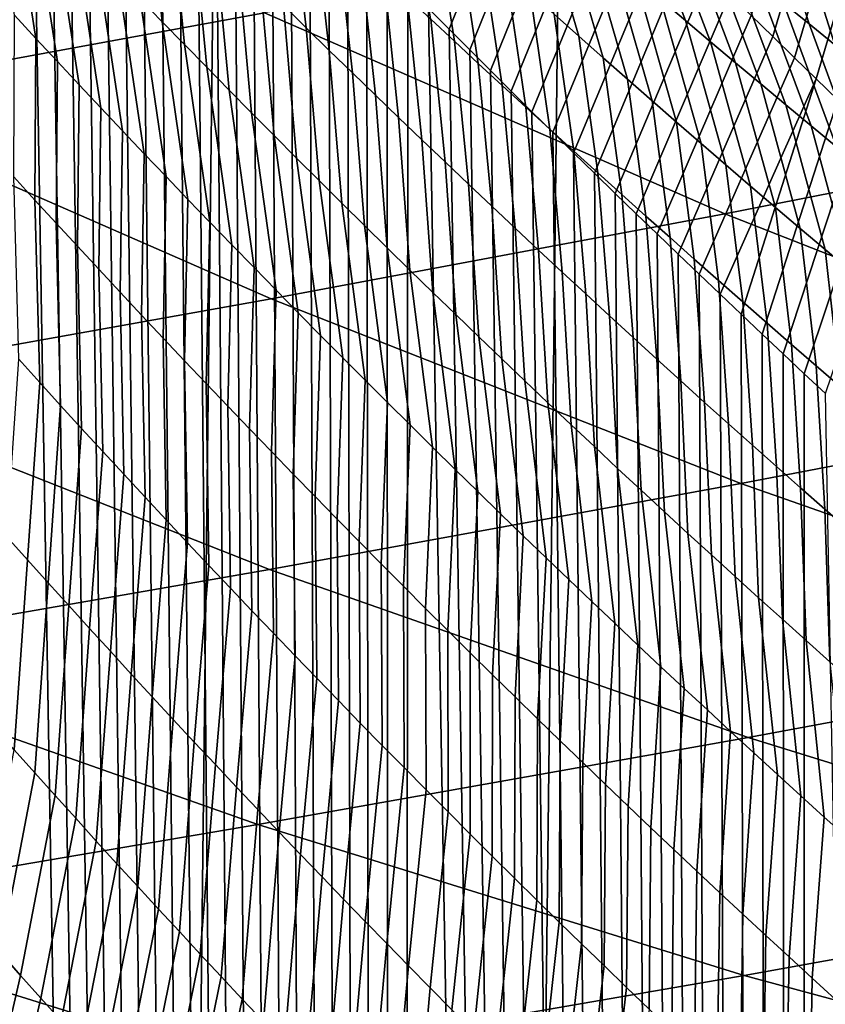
# Model space of a CAD drawing. Header units: metres. Extents: x -240 to 45, y -77 to 27.
# Tile 754 of 1056: x 4.48 to 5.91, y -24.03 to -22.28. Entities that reach past the tile are written whole.
import ezdxf

# ---------------------------------------------------------------- set-up
doc = ezdxf.new("R2010")
doc.units = ezdxf.units.M
doc.layers.add('solid_102011X2', color=7, linetype='CONTINUOUS')

msp = doc.modelspace()

# ---------------------------------------------------------------- linework, layer by layer
at = {"layer": 'solid_102011X2'}
for points in [[(4.777777, 26.364204), (4.160993, -26.468023), (3.541257, -26.558228), (4.16087, 26.46805)], [(5.392083, 26.246679), (4.77797, -26.364157), (4.160993, -26.468023), (4.777777, 26.364204)], [(6.002442, 26.115765), (5.392362, -26.246609), (4.77797, -26.364157), (5.392083, 26.246679)], [(6.608932, 25.971432), (6.00279, -26.115679), (5.392362, -26.246609), (6.002442, 26.115765)], [(4.466887, -60.200001, 114.866798), (5.14687, -60.200001, 115.599648), (4.500138, -21.52433, 114.904381), (4.467378, -21.488962, 114.867355)], [(5.14687, -60.200001, 115.599648), (4.532974, -21.559669, 114.941315), (4.500138, -21.52433, 114.904381)], [(5.14687, -60.200001, 115.599648), (4.56588, -21.594971, 114.978134), (4.532974, -21.559669, 114.941315)], [(5.14687, -60.200001, 115.599648), (4.598851, -21.630226, 115.014854), (4.56588, -21.594971, 114.978134)], [(5.14687, -60.200001, 115.599648), (4.631882, -21.665424, 115.051453), (4.598851, -21.630226, 115.014854)], [(5.14687, -60.200001, 115.599648), (4.664967, -21.70056, 115.087929), (4.631882, -21.665424, 115.051453)], [(5.14687, -60.200001, 115.599648), (4.698101, -21.73562, 115.124283), (4.664967, -21.70056, 115.087929)], [(5.14687, -60.200001, 115.599648), (4.731279, -21.770599, 115.160507), (4.698101, -21.73562, 115.124283)], [(5.14687, -60.200001, 115.599648), (4.764496, -21.805489, 115.196594), (4.731279, -21.770599, 115.160507)], [(5.14687, -60.200001, 115.599648), (4.797746, -21.840277, 115.232544), (4.764496, -21.805489, 115.196594)], [(5.14687, -60.200001, 115.599648), (4.831023, -21.874956, 115.268341), (4.797746, -21.840277, 115.232544)], [(5.782374, -22.274815, 116.238266), (5.820683, -22.312271, 116.27404), (5.947874, -21.880966, 116.439339), (5.909478, -21.842796, 116.404297)], [(5.14687, -60.200001, 115.599648), (4.864348, -21.909575, 115.304024), (4.831023, -21.874956, 115.268341)], [(5.406371, -21.899351, 115.876884), (5.369473, -21.861742, 115.840393), (5.209061, -22.26218, 115.663124), (5.245709, -22.299032, 115.700272)], [(4.917727, -22.26997, 68.929337), (4.113461, -21.88241, 69.070343), (3.299543, -22.028368, 64.941551), (4.107759, -22.418549, 64.792679)], [(5.820683, -22.312271, 116.27404), (5.859122, -22.349707, 116.309753), (5.986394, -21.919113, 116.474312), (5.947874, -21.880966, 116.439339)], [(5.14687, -60.200001, 115.599648), (4.897743, -21.944176, 115.3396), (4.864348, -21.909575, 115.304024)], [(5.443396, -21.936953, 115.913315), (5.406371, -21.899351, 115.876884), (5.245709, -22.299032, 115.700272), (5.28242, -22.335817, 115.737289)], [(5.859122, -22.349707, 116.309753), (5.897691, -22.387121, 116.345398), (6.025041, -21.957232, 116.509224), (5.986394, -21.919113, 116.474312)], [(5.14687, -60.200001, 115.599648), (4.931207, -21.97876, 115.375076), (4.897743, -21.944176, 115.3396)], [(5.480548, -21.974545, 115.949677), (5.443396, -21.936953, 115.913315), (5.28242, -22.335817, 115.737289), (5.31919, -22.372528, 115.77417)], [(4.462241, -21.998644, 86.128044), (4.511701, -22.315491, 86.412277), (4.473497, -22.274263, 86.447632), (4.423494, -21.957279, 86.162926)], [(5.897691, -22.387121, 116.345398), (5.936391, -22.424511, 116.380974), (6.063813, -21.995323, 116.54406), (6.025041, -21.957232, 116.509224)], [(4.70892, -22.01403, 85.568214), (4.736159, -22.285662, 85.885963), (4.696739, -22.244936, 85.920326), (4.66884, -21.973257, 85.602081)], [(5.14687, -60.200001, 115.599648), (4.964737, -22.013319, 115.410454), (4.931207, -21.97876, 115.375076)], [(5.517827, -22.012127, 115.985977), (5.480548, -21.974545, 115.949677), (5.31919, -22.372528, 115.77417), (5.356019, -22.409159, 115.810921)], [(4.501084, -22.039921, 86.093231), (4.550002, -22.35663, 86.376991), (4.511701, -22.315491, 86.412277), (4.462241, -21.998644, 86.128044)], [(5.567985, -22.028406, 83.449104), (5.665655, -22.283535, 83.758728), (5.62128, -22.245707, 83.789337), (5.523007, -21.990593, 83.479385)], [(4.749093, -22.054708, 85.534424), (4.775676, -22.326292, 85.851685), (4.736159, -22.285662, 85.885963), (4.70892, -22.01403, 85.568214)], [(4.962963, -22.043163, 85.005875), (4.992116, -22.296709, 85.333237), (4.951375, -22.256624, 85.366585), (4.921562, -22.003111, 85.038719)], [(5.14687, -60.200001, 115.599648), (4.998334, -22.047853, 115.445732), (4.964737, -22.013319, 115.410454)], [(5.555234, -22.049696, 116.022217), (5.517827, -22.012127, 115.985977), (5.356019, -22.409159, 115.810921), (5.392903, -22.445707, 115.847534)], [(5.400752, -22.05484, 83.943436), (5.475861, -22.311182, 84.257576), (5.432589, -22.272594, 84.289024), (5.356914, -22.016325, 83.974464)], [(5.61305, -22.066101, 83.418884), (5.71012, -22.321247, 83.728195), (5.665655, -22.283535, 83.758728), (5.567985, -22.028406, 83.449104)], [(4.540022, -22.081106, 86.058502), (4.588403, -22.397684, 86.341782), (4.550002, -22.35663, 86.376991), (4.501084, -22.039921, 86.093231)], [(5.004456, -22.083115, 84.973099), (5.032952, -22.336693, 85.299973), (4.992116, -22.296709, 85.333237), (4.962963, -22.043163, 85.005875)], [(5.14687, -60.200001, 115.599648), (5.031996, -22.082355, 115.480896), (4.998334, -22.047853, 115.445732)], [(5.217606, -22.077986, 84.447334), (5.255369, -22.32061, 84.777985), (5.213317, -22.281292, 84.810318), (5.174883, -22.038734, 84.47921)], [(5.592769, -22.087255, 116.058388), (5.555234, -22.049696, 116.022217), (5.392903, -22.445707, 115.847534), (5.429842, -22.482166, 115.884018)], [(5.817373, -22.078192, 82.900795), (5.885264, -22.289785, 83.23909), (5.839679, -22.252804, 83.268875), (5.771072, -22.041323, 82.930252)], [(4.789361, -22.095289, 85.500702), (4.81529, -22.366829, 85.817474), (4.775676, -22.326292, 85.851685), (4.749093, -22.054708, 85.534424)], [(5.444678, -22.093243, 83.912476), (5.519225, -22.349657, 84.226204), (5.475861, -22.311182, 84.257576), (5.400752, -22.05484, 83.943436)], [(5.658202, -22.10368, 83.388741), (5.754675, -22.358845, 83.697731), (5.71012, -22.321247, 83.728195), (5.61305, -22.066101, 83.418884)], [(4.579057, -22.122202, 86.023842), (4.626903, -22.438648, 86.306656), (4.588403, -22.397684, 86.341782), (4.540022, -22.081106, 86.058502)], [(5.046042, -22.122959, 84.940392), (5.073883, -22.376575, 85.266777), (5.032952, -22.336693, 85.299973), (5.004456, -22.083115, 84.973099)], [(5.14687, -60.200001, 115.599648), (5.06572, -22.116825, 115.515961), (5.031996, -22.082355, 115.480896)], [(5.260419, -22.117128, 84.415527), (5.297515, -22.359819, 84.74572), (5.255369, -22.32061, 84.777985), (5.217606, -22.077986, 84.447334)], [(5.863757, -22.114939, 82.871407), (5.930935, -22.326647, 83.209381), (5.885264, -22.289785, 83.23909), (5.817373, -22.078192, 82.900795)], [(4.829723, -22.135771, 85.467064), (4.855, -22.407272, 85.78334), (4.81529, -22.366829, 85.817474), (4.789361, -22.095289, 85.500702)], [(5.630433, -22.1248, 116.09449), (5.592769, -22.087255, 116.058388), (5.429842, -22.482166, 115.884018), (5.466833, -22.518532, 115.920357)], [(5.488694, -22.131531, 83.881584), (5.562682, -22.38802, 84.194901), (5.519225, -22.349657, 84.226204), (5.444678, -22.093243, 83.912476)], [(5.703441, -22.14114, 83.358665), (5.799321, -22.396324, 83.667336), (5.754675, -22.358845, 83.697731), (5.658202, -22.10368, 83.388741)], [(6.507786, -22.475471, 72.941338), (5.694142, -22.120768, 73.077103), (4.917727, -22.26997, 68.929337), (5.735564, -22.62709, 68.785942)], [(5.14687, -60.200001, 115.599648), (5.099505, -22.151255, 115.550926), (5.06572, -22.116825, 115.515961)], [(5.303324, -22.15616, 84.383797), (5.339755, -22.398922, 84.713531), (5.297515, -22.359819, 84.74572), (5.260419, -22.117128, 84.415527)], [(6.972736, -22.211018, 77.117111), (6.92404, -22.186913, 77.154411), (5.694142, -22.120768, 73.077103), (6.507786, -22.475471, 72.941338)], [(5.910223, -22.151562, 82.842094), (5.976692, -22.363386, 83.179749), (5.930935, -22.326647, 83.209381), (5.863757, -22.114939, 82.871407)], [(4.618188, -22.163206, 85.989265), (4.665501, -22.479523, 86.271599), (4.626903, -22.438648, 86.306656), (4.579057, -22.122202, 86.023842)], [(4.870179, -22.176155, 85.433495), (4.894808, -22.447618, 85.749283), (4.855, -22.407272, 85.78334), (4.829723, -22.135771, 85.467064)], [(5.087721, -22.162701, 84.907768), (5.114909, -22.416357, 85.233658), (5.073883, -22.376575, 85.266777), (5.046042, -22.122959, 84.940392)], [(5.668225, -22.162329, 116.130531), (5.630433, -22.1248, 116.09449), (5.466833, -22.518532, 115.920357), (5.503874, -22.554798, 115.956566)], [(5.532799, -22.169704, 83.850761), (5.606231, -22.42627, 84.163666), (5.562682, -22.38802, 84.194901), (5.488694, -22.131531, 83.881584)], [(5.14687, -60.200001, 115.599648), (5.135957, -22.188286, 115.588448), (5.099505, -22.151255, 115.550926)], [(5.346321, -22.195084, 84.352135), (5.382089, -22.437916, 84.681412), (5.339755, -22.398922, 84.713531), (5.303324, -22.15616, 84.383797)], [(5.748767, -22.17848, 83.328659), (5.844056, -22.433687, 83.637016), (5.799321, -22.396324, 83.667336), (5.703441, -22.14114, 83.358665)], [(5.956773, -22.188063, 82.812859), (6.022534, -22.400003, 83.150192), (5.976692, -22.363386, 83.179749), (5.910223, -22.151562, 82.842094)], [(4.657415, -22.204117, 85.954758), (4.704199, -22.520309, 86.236618), (4.665501, -22.479523, 86.271599), (4.618188, -22.163206, 85.989265)], [(5.129493, -22.202337, 84.875206), (5.156031, -22.456036, 85.200607), (5.114909, -22.416357, 85.233658), (5.087721, -22.162701, 84.907768)], [(5.706145, -22.199842, 116.166512), (5.668225, -22.162329, 116.130531), (5.503874, -22.554798, 115.956566), (5.540963, -22.590961, 115.99263)], [(5.576994, -22.207764, 83.820015), (5.649873, -22.464407, 84.132507), (5.606231, -22.42627, 84.163666), (5.532799, -22.169704, 83.850761)], [(4.91073, -22.216438, 85.400002), (4.934713, -22.487867, 85.715302), (4.894808, -22.447618, 85.749283), (4.870179, -22.176155, 85.433495)], [(5.14687, -60.200001, 115.599648), (5.172476, -22.225262, 115.625854), (5.135957, -22.188286, 115.588448)], [(5.79418, -22.215702, 83.298729), (5.888881, -22.470932, 83.606766), (5.844056, -22.433687, 83.637016), (5.748767, -22.17848, 83.328659)], [(4.696739, -22.244936, 85.920326), (4.742996, -22.561005, 86.201706), (4.704199, -22.520309, 86.236618), (4.657415, -22.204117, 85.954758)], [(5.171359, -22.241867, 84.842728), (5.197249, -22.495609, 85.167633), (5.156031, -22.456036, 85.200607), (5.129493, -22.202337, 84.875206)], [(5.389409, -22.233894, 84.320541), (5.424517, -22.476803, 84.649368), (5.382089, -22.437916, 84.681412), (5.346321, -22.195084, 84.352135)], [(5.744195, -22.237337, 116.202423), (5.706145, -22.199842, 116.166512), (5.540963, -22.590961, 115.99263), (5.578098, -22.627016, 116.028557)], [(5.62128, -22.245707, 83.789337), (5.693608, -22.50243, 84.101418), (5.649873, -22.464407, 84.132507), (5.576994, -22.207764, 83.820015)], [(4.951375, -22.256624, 85.366585), (4.974715, -22.528021, 85.681396), (4.934713, -22.487867, 85.715302), (4.91073, -22.216438, 85.400002)], [(5.14687, -60.200001, 115.599648), (5.862536, -60.200001, 116.297691), (5.209061, -22.26218, 115.663124), (5.172476, -22.225262, 115.625854)], [(5.839679, -22.252804, 83.268875), (5.933795, -22.50806, 83.576591), (5.888881, -22.470932, 83.606766), (5.79418, -22.215702, 83.298729)], [(5.213317, -22.281292, 84.810318), (5.238563, -22.535082, 85.134735), (5.197249, -22.495609, 85.167633), (5.171359, -22.241867, 84.842728)], [(5.432589, -22.272594, 84.289024), (5.46704, -22.515579, 84.617393), (5.424517, -22.476803, 84.649368), (5.389409, -22.233894, 84.320541)], [(5.782374, -22.274815, 116.238266), (5.744195, -22.237337, 116.202423), (5.578098, -22.627016, 116.028557), (5.615277, -22.662956, 116.064331)], [(4.736159, -22.285662, 85.885963), (4.781892, -22.60161, 86.166878), (4.742996, -22.561005, 86.201706), (4.696739, -22.244936, 85.920326)], [(4.992116, -22.296709, 85.333237), (5.014815, -22.568077, 85.64756), (4.974715, -22.528021, 85.681396), (4.951375, -22.256624, 85.366585)], [(5.665655, -22.283535, 83.758728), (5.737437, -22.54034, 84.070404), (5.693608, -22.50243, 84.101418), (5.62128, -22.245707, 83.789337)], [(5.885264, -22.289785, 83.23909), (5.978798, -22.545069, 83.546494), (5.933795, -22.50806, 83.576591), (5.839679, -22.252804, 83.268875)], [(5.735564, -22.62709, 68.785942), (4.917727, -22.26997, 68.929337), (4.107759, -22.418549, 64.792679), (4.929613, -22.77809, 64.641296)], [(4.511701, -22.315491, 86.412277), (4.509938, -22.602884, 86.721664), (4.472348, -22.561741, 86.757591), (4.473497, -22.274263, 86.447632)], [(5.862536, -60.200001, 116.297691), (5.245709, -22.299032, 115.700272), (5.209061, -22.26218, 115.663124)], [(5.475861, -22.311182, 84.257576), (5.509657, -22.554247, 84.585495), (5.46704, -22.515579, 84.617393), (5.432589, -22.272594, 84.289024)], [(5.820683, -22.312271, 116.27404), (5.782374, -22.274815, 116.238266), (5.615277, -22.662956, 116.064331), (5.652498, -22.69878, 116.099976)], [(4.775676, -22.326292, 85.851685), (4.820889, -22.642124, 86.132118), (4.781892, -22.60161, 86.166878), (4.736159, -22.285662, 85.885963)], [(5.255369, -22.32061, 84.777985), (5.279973, -22.57445, 85.101913), (5.238563, -22.535082, 85.134735), (5.213317, -22.281292, 84.810318)], [(5.71012, -22.321247, 83.728195), (5.781358, -22.578136, 84.039459), (5.737437, -22.54034, 84.070404), (5.665655, -22.283535, 83.758728)], [(5.930935, -22.326647, 83.209381), (6.02389, -22.581957, 83.516472), (5.978798, -22.545069, 83.546494), (5.885264, -22.289785, 83.23909)], [(5.032952, -22.336693, 85.299973), (5.055013, -22.608036, 85.613808), (5.014815, -22.568077, 85.64756), (4.992116, -22.296709, 85.333237)], [(5.862536, -60.200001, 116.297691), (5.28242, -22.335817, 115.737289), (5.245709, -22.299032, 115.700272)], [(5.519225, -22.349657, 84.226204), (5.55237, -22.592804, 84.553673), (5.509657, -22.554247, 84.585495), (5.475861, -22.311182, 84.257576)], [(5.859122, -22.349707, 116.309753), (5.820683, -22.312271, 116.27404), (5.652498, -22.69878, 116.099976), (5.689759, -22.73448, 116.135468)], [(4.550002, -22.35663, 86.376991), (4.547629, -22.643946, 86.685822), (4.509938, -22.602884, 86.721664), (4.511701, -22.315491, 86.412277)], [(4.81529, -22.366829, 85.817474), (4.859984, -22.682547, 86.097435), (4.820889, -22.642124, 86.132118), (4.775676, -22.326292, 85.851685)], [(5.297515, -22.359819, 84.74572), (5.32148, -22.613712, 85.06916), (5.279973, -22.57445, 85.101913), (5.255369, -22.32061, 84.777985)], [(5.754675, -22.358845, 83.697731), (5.825374, -22.615816, 84.008583), (5.781358, -22.578136, 84.039459), (5.71012, -22.321247, 83.728195)], [(5.073883, -22.376575, 85.266777), (5.095308, -22.647894, 85.580124), (5.055013, -22.608036, 85.613808), (5.032952, -22.336693, 85.299973)], [(5.862536, -60.200001, 116.297691), (5.31919, -22.372528, 115.77417), (5.28242, -22.335817, 115.737289)], [(4.588403, -22.397684, 86.341782), (4.585423, -22.684923, 86.650047), (4.547629, -22.643946, 86.685822), (4.550002, -22.35663, 86.376991)], [(5.339755, -22.398922, 84.713531), (5.363083, -22.65287, 85.036476), (5.32148, -22.613712, 85.06916), (5.297515, -22.359819, 84.74572)], [(5.562682, -22.38802, 84.194901), (5.595178, -22.631252, 84.521912), (5.55237, -22.592804, 84.553673), (5.519225, -22.349657, 84.226204)], [(5.897691, -22.387121, 116.345398), (5.859122, -22.349707, 116.309753), (5.689759, -22.73448, 116.135468), (5.727058, -22.770077, 116.170815)], [(5.799321, -22.396324, 83.667336), (5.869482, -22.653383, 83.977783), (5.825374, -22.615816, 84.008583), (5.754675, -22.358845, 83.697731)], [(4.855, -22.407272, 85.78334), (4.89918, -22.722876, 86.062828), (4.859984, -22.682547, 86.097435), (4.81529, -22.366829, 85.817474)], [(5.114909, -22.416357, 85.233658), (5.135702, -22.687654, 85.546509), (5.095308, -22.647894, 85.580124), (5.073883, -22.376575, 85.266777)], [(5.862536, -60.200001, 116.297691), (5.356019, -22.409159, 115.810921), (5.31919, -22.372528, 115.77417)], [(4.626903, -22.438648, 86.306656), (4.623317, -22.725817, 86.614349), (4.585423, -22.684923, 86.650047), (4.588403, -22.397684, 86.341782)], [(5.382089, -22.437916, 84.681412), (5.404784, -22.691921, 85.003876), (5.363083, -22.65287, 85.036476), (5.339755, -22.398922, 84.713531)], [(5.606231, -22.42627, 84.163666), (5.638081, -22.669588, 84.490234), (5.595178, -22.631252, 84.521912), (5.562682, -22.38802, 84.194901)], [(5.897691, -22.387121, 116.345398), (5.727058, -22.770077, 116.170815), (5.764396, -22.805584, 116.206017)], [(5.936391, -22.424511, 116.380974), (5.897691, -22.387121, 116.345398), (5.764396, -22.805584, 116.206017), (5.801774, -22.840998, 116.241074)], [(5.844056, -22.433687, 83.637016), (5.913683, -22.690834, 83.947052), (5.869482, -22.653383, 83.977783), (5.799321, -22.396324, 83.667336)], [(4.929613, -22.77809, 64.641296), (4.107759, -22.418549, 64.792679), (3.263, -22.566668, 60.668217), (4.088688, -22.928637, 60.508419)], [(4.894808, -22.447618, 85.749283), (4.938477, -22.763113, 86.028297), (4.89918, -22.722876, 86.062828), (4.855, -22.407272, 85.78334)], [(5.156031, -22.456036, 85.200607), (5.176194, -22.727316, 85.512978), (5.135702, -22.687654, 85.546509), (5.114909, -22.416357, 85.233658)], [(5.862536, -60.200001, 116.297691), (5.392903, -22.445707, 115.847534), (5.356019, -22.409159, 115.810921)], [(5.649873, -22.464407, 84.132507), (5.68108, -22.707813, 84.458618), (5.638081, -22.669588, 84.490234), (5.606231, -22.42627, 84.163666)], [(5.975221, -22.461876, 116.416489), (5.936391, -22.424511, 116.380974), (5.801774, -22.840998, 116.241074), (5.839191, -22.876322, 116.275993)], [(5.888881, -22.470932, 83.606766), (5.957978, -22.728168, 83.916405), (5.913683, -22.690834, 83.947052), (5.844056, -22.433687, 83.637016)], [(4.665501, -22.479523, 86.271599), (4.661314, -22.766624, 86.578728), (4.623317, -22.725817, 86.614349), (4.626903, -22.438648, 86.306656)], [(4.934713, -22.487867, 85.715302), (4.977873, -22.803255, 85.993843), (4.938477, -22.763113, 86.028297), (4.894808, -22.447618, 85.749283)], [(5.424517, -22.476803, 84.649368), (5.446581, -22.730867, 84.971344), (5.404784, -22.691921, 85.003876), (5.382089, -22.437916, 84.681412)], [(5.862536, -60.200001, 116.297691), (5.429842, -22.482166, 115.884018), (5.392903, -22.445707, 115.847534)], [(5.197249, -22.495609, 85.167633), (5.216784, -22.766876, 85.479515), (5.176194, -22.727316, 85.512978), (5.156031, -22.456036, 85.200607)], [(5.693608, -22.50243, 84.101418), (5.724174, -22.745928, 84.427086), (5.68108, -22.707813, 84.458618), (5.649873, -22.464407, 84.132507)], [(6.014183, -22.499214, 116.451927), (5.975221, -22.461876, 116.416489), (5.839191, -22.876322, 116.275993), (5.876651, -22.911554, 116.310776)], [(5.933795, -22.50806, 83.576591), (6.002365, -22.765387, 83.885826), (5.957978, -22.728168, 83.916405), (5.888881, -22.470932, 83.606766)], [(4.704199, -22.520309, 86.236618), (4.699412, -22.807346, 86.543175), (4.661314, -22.766624, 86.578728), (4.665501, -22.479523, 86.271599)], [(4.974715, -22.528021, 85.681396), (5.017369, -22.843304, 85.959457), (4.977873, -22.803255, 85.993843), (4.934713, -22.487867, 85.715302)], [(5.46704, -22.515579, 84.617393), (5.488476, -22.769707, 84.938881), (5.446581, -22.730867, 84.971344), (5.424517, -22.476803, 84.649368)], [(5.862536, -60.200001, 116.297691), (5.466833, -22.518532, 115.920357), (5.429842, -22.482166, 115.884018)], [(7.333815, -22.799461, 72.803505), (6.507786, -22.475471, 72.941338), (5.735564, -22.62709, 68.785942), (6.56585, -22.953291, 68.640373)], [(5.238563, -22.535082, 85.134735), (5.257474, -22.806335, 85.446129), (5.216784, -22.766876, 85.479515), (5.197249, -22.495609, 85.167633)], [(5.737437, -22.54034, 84.070404), (5.767365, -22.783932, 84.395615), (5.724174, -22.745928, 84.427086), (5.693608, -22.50243, 84.101418)], [(6.053276, -22.536528, 116.487305), (6.014183, -22.499214, 116.451927), (5.876651, -22.911554, 116.310776), (5.914153, -22.946697, 116.345413)], [(4.742996, -22.561005, 86.201706), (4.737613, -22.84798, 86.507706), (4.699412, -22.807346, 86.543175), (4.704199, -22.520309, 86.236618)], [(5.862536, -60.200001, 116.297691), (5.503874, -22.554798, 115.956566), (5.466833, -22.518532, 115.920357)], [(5.509657, -22.554247, 84.585495), (5.530468, -22.808441, 84.906494), (5.488476, -22.769707, 84.938881), (5.46704, -22.515579, 84.617393)], [(5.014815, -22.568077, 85.64756), (5.056967, -22.883255, 85.925148), (5.017369, -22.843304, 85.959457), (4.974715, -22.528021, 85.681396)], [(5.279973, -22.57445, 85.101913), (5.298263, -22.845695, 85.412811), (5.257474, -22.806335, 85.446129), (5.238563, -22.535082, 85.134735)], [(5.781358, -22.578136, 84.039459), (5.810652, -22.821823, 84.36422), (5.767365, -22.783932, 84.395615), (5.737437, -22.54034, 84.070404)], [(5.862536, -60.200001, 116.297691), (5.540963, -22.590961, 115.99263), (5.503874, -22.554798, 115.956566)], [(5.55237, -22.592804, 84.553673), (5.572559, -22.847065, 84.874184), (5.530468, -22.808441, 84.906494), (5.509657, -22.554247, 84.585495)], [(4.509938, -22.602884, 86.721664), (4.518506, -22.926765, 86.998245), (4.481388, -22.885731, 87.034752), (4.472348, -22.561741, 86.757591)], [(4.781892, -22.60161, 86.166878), (4.775916, -22.888529, 86.472305), (4.737613, -22.84798, 86.507706), (4.742996, -22.561005, 86.201706)], [(5.055013, -22.608036, 85.613808), (5.096665, -22.923113, 85.890915), (5.056967, -22.883255, 85.925148), (5.014815, -22.568077, 85.64756)], [(5.32148, -22.613712, 85.06916), (5.33915, -22.884951, 85.379578), (5.298263, -22.845695, 85.412811), (5.279973, -22.57445, 85.101913)], [(5.862536, -60.200001, 116.297691), (5.578098, -22.627016, 116.028557), (5.540963, -22.590961, 115.99263)], [(5.595178, -22.631252, 84.521912), (5.614747, -22.885584, 84.841942), (5.572559, -22.847065, 84.874184), (5.55237, -22.592804, 84.553673)], [(5.825374, -22.615816, 84.008583), (5.854036, -22.859602, 84.332901), (5.810652, -22.821823, 84.36422), (5.781358, -22.578136, 84.039459)], [(4.547629, -22.643946, 86.685822), (4.555727, -22.96772, 86.961815), (4.518506, -22.926765, 86.998245), (4.509938, -22.602884, 86.721664)], [(4.820889, -22.642124, 86.132118), (4.814322, -22.928989, 86.436981), (4.775916, -22.888529, 86.472305), (4.781892, -22.60161, 86.166878)], [(5.095308, -22.647894, 85.580124), (5.136464, -22.962875, 85.856758), (5.096665, -22.923113, 85.890915), (5.055013, -22.608036, 85.613808)], [(6.56585, -22.953291, 68.640373), (5.735564, -22.62709, 68.785942), (4.929613, -22.77809, 64.641296), (5.763979, -23.106504, 64.48761)], [(5.363083, -22.65287, 85.036476), (5.380137, -22.924105, 85.346405), (5.33915, -22.884951, 85.379578), (5.32148, -22.613712, 85.06916)], [(5.862536, -60.200001, 116.297691), (5.615277, -22.662956, 116.064331), (5.578098, -22.627016, 116.028557)], [(5.869482, -22.653383, 83.977783), (5.897516, -22.897268, 84.301651), (5.854036, -22.859602, 84.332901), (5.825374, -22.615816, 84.008583)], [(4.585423, -22.684923, 86.650047), (4.593054, -23.008593, 86.925461), (4.555727, -22.96772, 86.961815), (4.547629, -22.643946, 86.685822)], [(4.859984, -22.682547, 86.097435), (4.852831, -22.96936, 86.401733), (4.814322, -22.928989, 86.436981), (4.820889, -22.642124, 86.132118)], [(5.638081, -22.669588, 84.490234), (5.657033, -22.923992, 84.809769), (5.614747, -22.885584, 84.841942), (5.595178, -22.631252, 84.521912)], [(5.135702, -22.687654, 85.546509), (5.176364, -23.002541, 85.82267), (5.136464, -22.962875, 85.856758), (5.095308, -22.647894, 85.580124)], [(5.404784, -22.691921, 85.003876), (5.421224, -22.963158, 85.313316), (5.380137, -22.924105, 85.346405), (5.363083, -22.65287, 85.036476)], [(5.862536, -60.200001, 116.297691), (5.652498, -22.69878, 116.099976), (5.615277, -22.662956, 116.064331)], [(5.913683, -22.690834, 83.947052), (5.941092, -22.934822, 84.270477), (5.897516, -22.897268, 84.301651), (5.869482, -22.653383, 83.977783)], [(5.68108, -22.707813, 84.458618), (5.699419, -22.962294, 84.777679), (5.657033, -22.923992, 84.809769), (5.638081, -22.669588, 84.490234)], [(4.623317, -22.725817, 86.614349), (4.630486, -23.049385, 86.889183), (4.593054, -23.008593, 86.925461), (4.585423, -22.684923, 86.650047)], [(4.89918, -22.722876, 86.062828), (4.891442, -23.009642, 86.366562), (4.852831, -22.96936, 86.401733), (4.859984, -22.682547, 86.097435)], [(5.176194, -22.727316, 85.512978), (5.216367, -23.042109, 85.788666), (5.176364, -23.002541, 85.82267), (5.135702, -22.687654, 85.546509)], [(5.446581, -22.730867, 84.971344), (5.462411, -23.002106, 85.280296), (5.421224, -22.963158, 85.313316), (5.404784, -22.691921, 85.003876)], [(5.862536, -60.200001, 116.297691), (5.689759, -22.73448, 116.135468), (5.652498, -22.69878, 116.099976)], [(5.957978, -22.728168, 83.916405), (5.984765, -22.972261, 84.239372), (5.941092, -22.934822, 84.270477), (5.913683, -22.690834, 83.947052)], [(5.724174, -22.745928, 84.427086), (5.741902, -23.000486, 84.745651), (5.699419, -22.962294, 84.777679), (5.68108, -22.707813, 84.458618)], [(4.661314, -22.766624, 86.578728), (4.668024, -23.090096, 86.852982), (4.630486, -23.049385, 86.889183), (4.623317, -22.725817, 86.614349)], [(4.938477, -22.763113, 86.028297), (4.930157, -23.049833, 86.331459), (4.891442, -23.009642, 86.366562), (4.89918, -22.722876, 86.062828)], [(5.216784, -22.766876, 85.479515), (5.25647, -23.081577, 85.75473), (5.216367, -23.042109, 85.788666), (5.176194, -22.727316, 85.512978)], [(5.488476, -22.769707, 84.938881), (5.503698, -23.040951, 85.247353), (5.462411, -23.002106, 85.280296), (5.446581, -22.730867, 84.971344)], [(5.862536, -60.200001, 116.297691), (5.727058, -22.770077, 116.170815), (5.689759, -22.73448, 116.135468)], [(5.767365, -22.783932, 84.395615), (5.784485, -23.038568, 84.713707), (5.741902, -23.000486, 84.745651), (5.724174, -22.745928, 84.427086)], [(4.699412, -22.807346, 86.543175), (4.705667, -23.130722, 86.816849), (4.668024, -23.090096, 86.852982), (4.661314, -22.766624, 86.578728)], [(4.977873, -22.803255, 85.993843), (4.968975, -23.089935, 86.296432), (4.930157, -23.049833, 86.331459), (4.938477, -22.763113, 86.028297)], [(5.257474, -22.806335, 85.446129), (5.296676, -23.120949, 85.720863), (5.25647, -23.081577, 85.75473), (5.216784, -22.766876, 85.479515)], [(5.763979, -23.106504, 64.48761), (4.929613, -22.77809, 64.641296), (4.088688, -22.928637, 60.508419), (4.92695, -23.259277, 60.346188)], [(5.530468, -22.808441, 84.906494), (5.545085, -23.079691, 85.214478), (5.503698, -23.040951, 85.247353), (5.488476, -22.769707, 84.938881)], [(5.862536, -60.200001, 116.297691), (5.764396, -22.805584, 116.206017), (5.727058, -22.770077, 116.170815)], [(5.810652, -22.821823, 84.36422), (5.827167, -23.076542, 84.681824), (5.784485, -23.038568, 84.713707), (5.767365, -22.783932, 84.395615)], [(5.017369, -22.843304, 85.959457), (5.007896, -23.129946, 86.261482), (4.968975, -23.089935, 86.296432), (4.977873, -22.803255, 85.993843)], [(4.737613, -22.84798, 86.507706), (4.743415, -23.171267, 86.7808), (4.705667, -23.130722, 86.816849), (4.699412, -22.807346, 86.543175)], [(5.298263, -22.845695, 85.412811), (5.336984, -23.160221, 85.68708), (5.296676, -23.120949, 85.720863), (5.257474, -22.806335, 85.446129)], [(5.572559, -22.847065, 84.874184), (5.586574, -23.118326, 85.181679), (5.545085, -23.079691, 85.214478), (5.530468, -22.808441, 84.906494)], [(5.862536, -60.200001, 116.297691), (5.801774, -22.840998, 116.241074), (5.764396, -22.805584, 116.206017)], [(5.854036, -22.859602, 84.332901), (5.869949, -23.114407, 84.650024), (5.827167, -23.076542, 84.681824), (5.810652, -22.821823, 84.36422)], [(4.775916, -22.888529, 86.472305), (4.78127, -23.211727, 86.74482), (4.743415, -23.171267, 86.7808), (4.737613, -22.84798, 86.507706)], [(5.056967, -22.883255, 85.925148), (5.046921, -23.169865, 86.226608), (5.007896, -23.129946, 86.261482), (5.017369, -22.843304, 85.959457)], [(5.33915, -22.884951, 85.379578), (5.377395, -23.199394, 85.653366), (5.336984, -23.160221, 85.68708), (5.298263, -22.845695, 85.412811)], [(5.614747, -22.885584, 84.841942), (5.628163, -23.156857, 85.148949), (5.586574, -23.118326, 85.181679), (5.572559, -22.847065, 84.874184)], [(5.862536, -60.200001, 116.297691), (5.839191, -22.876322, 116.275993), (5.801774, -22.840998, 116.241074)], [(5.897516, -22.897268, 84.301651), (5.91283, -23.152159, 84.618294), (5.869949, -23.114407, 84.650024), (5.854036, -22.859602, 84.332901)], [(4.518506, -22.926765, 86.998245), (4.496735, -23.242077, 87.280304), (4.460176, -23.201223, 87.317368), (4.481388, -22.885731, 87.034752)], [(4.814322, -22.928989, 86.436981), (4.81923, -23.252102, 86.708908), (4.78127, -23.211727, 86.74482), (4.775916, -22.888529, 86.472305)], [(5.096665, -22.923113, 85.890915), (5.08605, -23.209692, 86.191811), (5.046921, -23.169865, 86.226608), (5.056967, -22.883255, 85.925148)], [(5.380137, -22.924105, 85.346405), (5.417908, -23.238468, 85.61972), (5.377395, -23.199394, 85.653366), (5.33915, -22.884951, 85.379578)], [(5.657033, -22.923992, 84.809769), (5.669853, -23.195282, 85.116302), (5.628163, -23.156857, 85.148949), (5.614747, -22.885584, 84.841942)], [(5.862536, -60.200001, 116.297691), (5.876651, -22.911554, 116.310776), (5.839191, -22.876322, 116.275993)], [(5.941092, -22.934822, 84.270477), (5.955811, -23.189802, 84.586632), (5.91283, -23.152159, 84.618294), (5.897516, -22.897268, 84.301651)], [(5.136464, -22.962875, 85.856758), (5.125282, -23.249426, 86.157082), (5.08605, -23.209692, 86.191811), (5.096665, -22.923113, 85.890915)], [(5.421224, -22.963158, 85.313316), (5.458524, -23.277441, 85.586159), (5.417908, -23.238468, 85.61972), (5.380137, -22.924105, 85.346405)], [(5.699419, -22.962294, 84.777679), (5.711644, -23.233603, 85.083717), (5.669853, -23.195282, 85.116302), (5.657033, -22.923992, 84.809769)], [(5.862536, -60.200001, 116.297691), (6.612108, -60.200001, 116.95919), (5.914153, -22.946697, 116.345413), (5.876651, -22.911554, 116.310776)], [(4.92695, -23.259277, 60.346188), (4.088688, -22.928637, 60.508419), (3.210691, -23.078899, 56.384018), (4.052733, -23.411781, 56.213154)], [(4.555727, -22.96772, 86.961815), (4.5334, -23.282854, 87.243317), (4.496735, -23.242077, 87.280304), (4.518506, -22.926765, 86.998245)], [(4.852831, -22.96936, 86.401733), (4.857296, -23.292391, 86.67308), (4.81923, -23.252102, 86.708908), (4.814322, -22.928989, 86.436981)], [(7.407438, -23.248156, 68.492821), (6.56585, -22.953291, 68.640373), (5.763979, -23.106504, 64.48761), (6.609706, -23.403376, 64.331833)], [(4.593054, -23.008593, 86.925461), (4.570174, -23.323555, 87.206406), (4.5334, -23.282854, 87.243317), (4.555727, -22.96772, 86.961815)], [(4.891442, -23.009642, 86.366562), (4.89547, -23.332594, 86.637321), (4.857296, -23.292391, 86.67308), (4.852831, -22.96936, 86.401733)], [(5.176364, -23.002541, 85.82267), (5.164619, -23.289064, 86.122429), (5.125282, -23.249426, 86.157082), (5.136464, -22.962875, 85.856758)], [(5.462411, -23.002106, 85.280296), (5.499243, -23.316315, 85.552666), (5.458524, -23.277441, 85.586159), (5.421224, -22.963158, 85.313316)], [(5.741902, -23.000486, 84.745651), (5.753537, -23.271816, 85.051216), (5.711644, -23.233603, 85.083717), (5.699419, -22.962294, 84.777679)], [(4.630486, -23.049385, 86.889183), (4.607056, -23.36418, 87.169563), (4.570174, -23.323555, 87.206406), (4.593054, -23.008593, 86.925461)], [(4.930157, -23.049833, 86.331459), (4.933749, -23.372709, 86.601639), (4.89547, -23.332594, 86.637321), (4.891442, -23.009642, 86.366562)], [(5.216367, -23.042109, 85.788666), (5.204062, -23.328611, 86.087852), (5.164619, -23.289064, 86.122429), (5.176364, -23.002541, 85.82267)], [(5.503698, -23.040951, 85.247353), (5.540065, -23.355085, 85.519241), (5.499243, -23.316315, 85.552666), (5.462411, -23.002106, 85.280296)], [(5.784485, -23.038568, 84.713707), (5.795532, -23.309923, 85.018776), (5.753537, -23.271816, 85.051216), (5.741902, -23.000486, 84.745651)], [(5.25647, -23.081577, 85.75473), (5.243608, -23.368063, 86.053345), (5.204062, -23.328611, 86.087852), (5.216367, -23.042109, 85.788666)], [(5.545085, -23.079691, 85.214478), (5.580992, -23.393755, 85.485901), (5.540065, -23.355085, 85.519241), (5.503698, -23.040951, 85.247353)], [(5.827167, -23.076542, 84.681824), (5.837629, -23.347923, 84.98642), (5.795532, -23.309923, 85.018776), (5.784485, -23.038568, 84.713707)], [(4.668024, -23.090096, 86.852982), (4.644046, -23.404726, 87.132797), (4.607056, -23.36418, 87.169563), (4.630486, -23.049385, 86.889183)], [(4.968975, -23.089935, 86.296432), (4.972136, -23.412737, 86.566032), (4.933749, -23.372709, 86.601639), (4.930157, -23.049833, 86.331459)], [(5.296676, -23.120949, 85.720863), (5.283259, -23.407419, 86.018913), (5.243608, -23.368063, 86.053345), (5.25647, -23.081577, 85.75473)], [(5.586574, -23.118326, 85.181679), (5.622022, -23.432322, 85.452629), (5.580992, -23.393755, 85.485901), (5.545085, -23.079691, 85.214478)], [(5.869949, -23.114407, 84.650024), (5.879829, -23.385815, 84.954132), (5.837629, -23.347923, 84.98642), (5.827167, -23.076542, 84.681824)], [(4.705667, -23.130722, 86.816849), (4.681145, -23.445192, 87.0961), (4.644046, -23.404726, 87.132797), (4.668024, -23.090096, 86.852982)], [(5.007896, -23.129946, 86.261482), (5.010629, -23.452677, 86.530495), (4.972136, -23.412737, 86.566032), (4.968975, -23.089935, 86.296432)], [(6.609706, -23.403376, 64.331833), (5.763979, -23.106504, 64.48761), (4.92695, -23.259277, 60.346188), (5.776629, -23.558165, 60.181747)], [(5.628163, -23.156857, 85.148949), (5.663156, -23.470785, 85.419426), (5.622022, -23.432322, 85.452629), (5.586574, -23.118326, 85.181679)], [(5.91283, -23.152159, 84.618294), (5.922131, -23.423601, 84.921921), (5.879829, -23.385815, 84.954132), (5.869949, -23.114407, 84.650024)], [(4.743415, -23.171267, 86.7808), (4.718352, -23.48558, 87.059486), (4.681145, -23.445192, 87.0961), (4.705667, -23.130722, 86.816849)], [(5.046921, -23.169865, 86.226608), (5.04923, -23.492529, 86.495041), (5.010629, -23.452677, 86.530495), (5.007896, -23.129946, 86.261482)], [(5.336984, -23.160221, 85.68708), (5.323016, -23.44668, 85.984558), (5.283259, -23.407419, 86.018913), (5.296676, -23.120949, 85.720863)], [(5.955811, -23.189802, 84.586632), (5.964536, -23.461279, 84.889778), (5.922131, -23.423601, 84.921921), (5.91283, -23.152159, 84.618294)], [(4.78127, -23.211727, 86.74482), (4.755669, -23.525888, 87.022942), (4.718352, -23.48558, 87.059486), (4.743415, -23.171267, 86.7808)], [(5.08605, -23.209692, 86.191811), (5.087937, -23.53229, 86.459656), (5.04923, -23.492529, 86.495041), (5.046921, -23.169865, 86.226608)], [(5.377395, -23.199394, 85.653366), (5.362879, -23.485844, 85.950279), (5.323016, -23.44668, 85.984558), (5.336984, -23.160221, 85.68708)], [(5.669853, -23.195282, 85.116302), (5.704395, -23.509148, 85.386307), (5.663156, -23.470785, 85.419426), (5.628163, -23.156857, 85.148949)], [(4.496735, -23.242077, 87.280304), (4.473382, -23.579983, 87.538696), (4.437232, -23.539268, 87.576393), (4.460176, -23.201223, 87.317368)], [(5.417908, -23.238468, 85.61972), (5.402847, -23.524912, 85.916069), (5.362879, -23.485844, 85.950279), (5.377395, -23.199394, 85.653366)], [(5.711644, -23.233603, 85.083717), (5.745738, -23.547405, 85.353249), (5.704395, -23.509148, 85.386307), (5.669853, -23.195282, 85.116302)], [(4.81923, -23.252102, 86.708908), (4.793094, -23.566116, 86.986465), (4.755669, -23.525888, 87.022942), (4.78127, -23.211727, 86.74482)], [(5.125282, -23.249426, 86.157082), (5.126753, -23.57196, 86.424339), (5.087937, -23.53229, 86.459656), (5.08605, -23.209692, 86.191811)], [(5.458524, -23.277441, 85.586159), (5.442921, -23.563881, 85.881935), (5.402847, -23.524912, 85.916069), (5.417908, -23.238468, 85.61972)], [(5.753537, -23.271816, 85.051216), (5.787186, -23.58556, 85.320274), (5.745738, -23.547405, 85.353249), (5.711644, -23.233603, 85.083717)], [(4.5334, -23.282854, 87.243317), (4.509644, -23.620626, 87.501076), (4.473382, -23.579983, 87.538696), (4.496735, -23.242077, 87.280304)], [(4.857296, -23.292391, 86.67308), (4.830629, -23.60626, 86.950073), (4.793094, -23.566116, 86.986465), (4.81923, -23.252102, 86.708908)], [(5.164619, -23.289064, 86.122429), (5.165677, -23.611542, 86.389107), (5.126753, -23.57196, 86.424339), (5.125282, -23.249426, 86.157082)], [(5.776629, -23.558165, 60.181747), (4.92695, -23.259277, 60.346188), (4.052733, -23.411781, 56.213154), (4.906251, -23.7127, 56.039963)], [(5.795532, -23.309923, 85.018776), (5.82874, -23.623611, 85.287369), (5.787186, -23.58556, 85.320274), (5.753537, -23.271816, 85.051216)], [(4.570174, -23.323555, 87.206406), (4.546017, -23.661198, 87.463524), (4.509644, -23.620626, 87.501076), (4.5334, -23.282854, 87.243317)], [(4.89547, -23.332594, 86.637321), (4.868273, -23.646324, 86.91375), (4.830629, -23.60626, 86.950073), (4.857296, -23.292391, 86.67308)], [(5.204062, -23.328611, 86.087852), (5.204709, -23.651031, 86.353943), (5.165677, -23.611542, 86.389107), (5.164619, -23.289064, 86.122429)], [(5.499243, -23.316315, 85.552666), (5.483101, -23.602755, 85.847878), (5.442921, -23.563881, 85.881935), (5.458524, -23.277441, 85.586159)], [(5.837629, -23.347923, 84.98642), (5.870399, -23.661556, 85.254539), (5.82874, -23.623611, 85.287369), (5.795532, -23.309923, 85.018776)], [(4.607056, -23.36418, 87.169563), (4.582502, -23.701694, 87.426048), (4.546017, -23.661198, 87.463524), (4.570174, -23.323555, 87.206406)], [(5.243608, -23.368063, 86.053345), (5.243848, -23.690428, 86.318855), (5.204709, -23.651031, 86.353943), (5.204062, -23.328611, 86.087852)], [(5.540065, -23.355085, 85.519241), (5.523388, -23.641529, 85.813889), (5.483101, -23.602755, 85.847878), (5.499243, -23.316315, 85.552666)], [(4.933749, -23.372709, 86.601639), (4.906027, -23.686302, 86.877495), (4.868273, -23.646324, 86.91375), (4.89547, -23.332594, 86.637321)], [(4.644046, -23.404726, 87.132797), (4.6191, -23.742117, 87.388649), (4.582502, -23.701694, 87.426048), (4.607056, -23.36418, 87.169563)], [(5.580992, -23.393755, 85.485901), (5.563781, -23.680204, 85.779976), (5.523388, -23.641529, 85.813889), (5.540065, -23.355085, 85.519241)], [(5.879829, -23.385815, 84.954132), (5.912163, -23.699398, 85.221779), (5.870399, -23.661556, 85.254539), (5.837629, -23.347923, 84.98642)], [(4.972136, -23.412737, 86.566032), (4.943892, -23.726198, 86.841324), (4.906027, -23.686302, 86.877495), (4.933749, -23.372709, 86.601639)], [(5.283259, -23.407419, 86.018913), (5.283097, -23.729733, 86.283836), (5.243848, -23.690428, 86.318855), (5.243608, -23.368063, 86.053345)], [(5.622022, -23.432322, 85.452629), (5.604282, -23.718781, 85.74614), (5.563781, -23.680204, 85.779976), (5.580992, -23.393755, 85.485901)], [(5.922131, -23.423601, 84.921921), (5.954034, -23.737133, 85.189102), (5.912163, -23.699398, 85.221779), (5.879829, -23.385815, 84.954132)], [(4.906251, -23.7127, 56.039963), (4.052733, -23.411781, 56.213154), (3.140769, -23.564201, 52.083702), (3.998123, -23.867167, 51.902168)], [(4.681145, -23.445192, 87.0961), (4.655809, -23.782465, 87.351318), (4.6191, -23.742117, 87.388649), (4.644046, -23.404726, 87.132797)], [(5.010629, -23.452677, 86.530495), (4.981866, -23.76601, 86.805222), (4.943892, -23.726198, 86.841324), (4.972136, -23.412737, 86.566032)], [(5.323016, -23.44668, 85.984558), (5.322454, -23.768946, 86.248901), (5.283097, -23.729733, 86.283836), (5.283259, -23.407419, 86.018913)], [(7.465641, -23.668287, 64.174171), (6.609706, -23.403376, 64.331833), (5.776629, -23.558165, 60.181747), (6.636569, -23.824875, 60.01532)], [(5.663156, -23.470785, 85.419426), (5.644889, -23.757257, 85.712372), (5.604282, -23.718781, 85.74614), (5.622022, -23.432322, 85.452629)], [(4.718352, -23.48558, 87.059486), (4.692631, -23.822737, 87.314064), (4.655809, -23.782465, 87.351318), (4.681145, -23.445192, 87.0961)], [(5.362879, -23.485844, 85.950279), (5.361921, -23.808064, 86.214035), (5.322454, -23.768946, 86.248901), (5.323016, -23.44668, 85.984558)], [(5.04923, -23.492529, 86.495041), (5.01995, -23.805735, 86.769188), (4.981866, -23.76601, 86.805222), (5.010629, -23.452677, 86.530495)], [(4.755669, -23.525888, 87.022942), (4.729566, -23.862932, 87.276878), (4.692631, -23.822737, 87.314064), (4.718352, -23.48558, 87.059486)], [(5.402847, -23.524912, 85.916069), (5.401497, -23.847088, 86.179245), (5.361921, -23.808064, 86.214035), (5.362879, -23.485844, 85.950279)], [(5.704395, -23.509148, 85.386307), (5.685605, -23.795635, 85.67868), (5.644889, -23.757257, 85.712372), (5.663156, -23.470785, 85.419426)], [(5.087937, -23.53229, 86.459656), (5.058146, -23.845375, 86.733231), (5.01995, -23.805735, 86.769188), (5.04923, -23.492529, 86.495041)], [(5.745738, -23.547405, 85.353249), (5.726428, -23.833912, 85.645065), (5.685605, -23.795635, 85.67868), (5.704395, -23.509148, 85.386307)], [(4.793094, -23.566116, 86.986465), (4.766614, -23.903049, 87.239769), (4.729566, -23.862932, 87.276878), (4.755669, -23.525888, 87.022942)], [(5.126753, -23.57196, 86.424339), (5.096452, -23.884928, 86.69735), (5.058146, -23.845375, 86.733231), (5.087937, -23.53229, 86.459656)], [(5.442921, -23.563881, 85.881935), (5.441183, -23.886019, 86.144524), (5.401497, -23.847088, 86.179245), (5.402847, -23.524912, 85.916069)], [(5.787186, -23.58556, 85.320274), (5.767359, -23.872087, 85.611519), (5.726428, -23.833912, 85.645065), (5.745738, -23.547405, 85.353249)], [(4.830629, -23.60626, 86.950073), (4.803775, -23.943089, 87.202728), (4.766614, -23.903049, 87.239769), (4.793094, -23.566116, 86.986465)], [(6.636569, -23.824875, 60.01532), (5.776629, -23.558165, 60.181747), (4.906251, -23.7127, 56.039963), (5.770084, -23.981222, 55.864681)], [(5.165677, -23.611542, 86.389107), (5.134869, -23.924395, 86.661545), (5.096452, -23.884928, 86.69735), (5.126753, -23.57196, 86.424339)], [(5.483101, -23.602755, 85.847878), (5.480978, -23.924854, 86.109879), (5.441183, -23.886019, 86.144524), (5.442921, -23.563881, 85.881935)], [(4.412962, -23.899923, 87.809708), (4.473382, -23.579983, 87.538696), (4.509644, -23.620626, 87.501076), (4.448734, -23.940401, 87.771431)], [(5.82874, -23.623611, 85.287369), (5.808398, -23.910162, 85.578049), (5.767359, -23.872087, 85.611519), (5.787186, -23.58556, 85.320274)], [(4.868273, -23.646324, 86.91375), (4.841049, -23.983049, 87.165764), (4.803775, -23.943089, 87.202728), (4.830629, -23.60626, 86.950073)], [(5.523388, -23.641529, 85.813889), (5.520884, -23.963593, 86.07531), (5.480978, -23.924854, 86.109879), (5.483101, -23.602755, 85.847878)], [(4.448734, -23.940401, 87.771431), (4.509644, -23.620626, 87.501076), (4.546017, -23.661198, 87.463524), (4.484621, -23.98081, 87.733238)], [(5.204709, -23.651031, 86.353943), (5.173398, -23.963772, 86.625809), (5.134869, -23.924395, 86.661545), (5.165677, -23.611542, 86.389107)], [(5.870399, -23.661556, 85.254539), (5.849546, -23.948135, 85.544655), (5.808398, -23.910162, 85.578049), (5.82874, -23.623611, 85.287369)], [(5.563781, -23.680204, 85.779976), (5.560899, -24.002237, 86.040817), (5.520884, -23.963593, 86.07531), (5.523388, -23.641529, 85.813889)], [(4.484621, -23.98081, 87.733238), (4.546017, -23.661198, 87.463524), (4.582502, -23.701694, 87.426048), (4.520624, -24.021151, 87.695107)], [(4.906027, -23.686302, 86.877495), (4.878437, -24.02293, 87.128876), (4.841049, -23.983049, 87.165764), (4.868273, -23.646324, 86.91375)], [(5.243848, -23.690428, 86.318855), (5.212037, -24.003061, 86.590149), (5.173398, -23.963772, 86.625809), (5.204709, -23.651031, 86.353943)], [(5.912163, -23.699398, 85.221779), (5.890802, -23.986006, 85.511337), (5.849546, -23.948135, 85.544655), (5.870399, -23.661556, 85.254539)], [(4.943892, -23.726198, 86.841324), (4.915939, -24.062731, 87.092056), (4.878437, -24.02293, 87.128876), (4.906027, -23.686302, 86.877495)], [(5.283097, -23.729733, 86.283836), (5.250789, -24.042263, 86.554565), (5.212037, -24.003061, 86.590149), (5.243848, -23.690428, 86.318855)], [(5.604282, -23.718781, 85.74614), (5.601026, -24.040783, 86.006393), (5.560899, -24.002237, 86.040817), (5.563781, -23.680204, 85.779976)], [(5.770084, -23.981222, 55.864681), (4.906251, -23.7127, 56.039963), (3.998123, -23.867167, 51.902168), (4.865848, -24.137516, 51.718441)], [(4.520624, -24.021151, 87.695107), (4.582502, -23.701694, 87.426048), (4.6191, -23.742117, 87.388649), (4.556742, -24.061422, 87.657051)], [(5.954034, -23.737133, 85.189102), (5.932168, -24.023775, 85.478088), (5.890802, -23.986006, 85.511337), (5.912163, -23.699398, 85.221779)], [(4.981866, -23.76601, 86.805222), (4.953555, -24.102451, 87.055313), (4.915939, -24.062731, 87.092056), (4.943892, -23.726198, 86.841324)], [(5.322454, -23.768946, 86.248901), (5.289653, -24.081375, 86.519051), (5.250789, -24.042263, 86.554565), (5.283097, -23.729733, 86.283836)], [(5.644889, -23.757257, 85.712372), (5.641263, -24.079233, 85.972046), (5.601026, -24.040783, 86.006393), (5.604282, -23.718781, 85.74614)], [(4.556742, -24.061422, 87.657051), (4.6191, -23.742117, 87.388649), (4.655809, -23.782465, 87.351318), (4.592976, -24.101624, 87.619072)], [(5.01995, -23.805735, 86.769188), (4.991285, -24.142088, 87.018646), (4.953555, -24.102451, 87.055313), (4.981866, -23.76601, 86.805222)], [(5.685605, -23.795635, 85.67868), (5.681612, -24.117586, 85.937775), (5.641263, -24.079233, 85.972046), (5.644889, -23.757257, 85.712372)], [(4.592976, -24.101624, 87.619072), (4.655809, -23.782465, 87.351318), (4.692631, -23.822737, 87.314064), (4.629325, -24.141752, 87.581161)], [(5.361921, -23.808064, 86.214035), (5.328629, -24.120396, 86.483612), (5.289653, -24.081375, 86.519051), (5.322454, -23.768946, 86.248901)], [(5.726428, -23.833912, 85.645065), (5.722071, -24.155842, 85.903572), (5.681612, -24.117586, 85.937775), (5.685605, -23.795635, 85.67868)], [(5.058146, -23.845375, 86.733231), (5.02913, -24.181641, 86.982048), (4.991285, -24.142088, 87.018646), (5.01995, -23.805735, 86.769188)], [(5.401497, -23.847088, 86.179245), (5.367717, -24.159327, 86.44825), (5.328629, -24.120396, 86.483612), (5.361921, -23.808064, 86.214035)], [(4.629325, -24.141752, 87.581161), (4.692631, -23.822737, 87.314064), (4.729566, -23.862932, 87.276878), (4.665792, -24.18181, 87.543327)], [(5.767359, -23.872087, 85.611519), (5.762643, -24.193998, 85.869446), (5.722071, -24.155842, 85.903572), (5.726428, -23.833912, 85.645065)], [(7.505599, -24.059038, 59.847134), (6.636569, -23.824875, 60.01532), (5.770084, -23.981222, 55.864681), (6.643056, -24.216978, 55.687542)], [(5.096452, -23.884928, 86.69735), (5.067089, -24.221111, 86.945526), (5.02913, -24.181641, 86.982048), (5.058146, -23.845375, 86.733231)], [(5.441183, -23.886019, 86.144524), (5.406919, -24.198168, 86.412956), (5.367717, -24.159327, 86.44825), (5.401497, -23.847088, 86.179245)], [(4.865848, -24.137516, 51.718441), (3.998123, -23.867167, 51.902168), (3.055669, -24.021774, 47.763039), (3.927427, -24.293962, 47.571781)], [(4.665792, -24.18181, 87.543327), (4.729566, -23.862932, 87.276878), (4.766614, -23.903049, 87.239769), (4.702374, -24.221794, 87.505562)], [(5.134869, -23.924395, 86.661545), (5.105163, -24.260498, 86.909073), (5.067089, -24.221111, 86.945526), (5.096452, -23.884928, 86.69735)], [(5.480978, -23.924854, 86.109879), (5.446233, -24.236916, 86.377739), (5.406919, -24.198168, 86.412956), (5.441183, -23.886019, 86.144524)], [(5.808398, -23.910162, 85.578049), (5.803326, -24.232056, 85.835396), (5.762643, -24.193998, 85.869446), (5.767359, -23.872087, 85.611519)], [(4.702374, -24.221794, 87.505562), (4.766614, -23.903049, 87.239769), (4.803775, -23.943089, 87.202728), (4.739074, -24.261705, 87.467865)], [(5.849546, -23.948135, 85.544655), (5.844122, -24.270016, 85.801422), (5.803326, -24.232056, 85.835396), (5.808398, -23.910162, 85.578049)], [(4.37356, -24.26684, 88.030876), (4.448734, -23.940401, 87.771431), (4.484621, -23.98081, 87.733238), (4.408992, -24.307062, 87.992012)], [(5.173398, -23.963772, 86.625809), (5.143353, -24.299801, 86.872696), (5.105163, -24.260498, 86.909073), (5.134869, -23.924395, 86.661545)], [(5.520884, -23.963593, 86.07531), (5.485661, -24.275572, 86.34259), (5.446233, -24.236916, 86.377739), (5.480978, -23.924854, 86.109879)], [(4.739074, -24.261705, 87.467865), (4.803775, -23.943089, 87.202728), (4.841049, -23.983049, 87.165764), (4.77589, -24.301542, 87.430244)], [(5.890802, -23.986006, 85.511337), (5.88503, -24.307875, 85.767517), (5.844122, -24.270016, 85.801422), (5.849546, -23.948135, 85.544655)], [(5.212037, -24.003061, 86.590149), (5.181657, -24.339018, 86.836388), (5.143353, -24.299801, 86.872696), (5.173398, -23.963772, 86.625809)], [(5.560899, -24.002237, 86.040817), (5.525202, -24.314137, 86.307526), (5.485661, -24.275572, 86.34259), (5.520884, -23.963593, 86.07531)], [(4.408992, -24.307062, 87.992012), (4.484621, -23.98081, 87.733238), (4.520624, -24.021151, 87.695107), (4.444542, -24.347221, 87.953217)], [(4.77589, -24.301542, 87.430244), (4.841049, -23.983049, 87.165764), (4.878437, -24.02293, 87.128876), (4.812824, -24.341303, 87.392693)], [(6.643056, -24.216978, 55.687542), (5.770084, -23.981222, 55.864681), (4.865848, -24.137516, 51.718441), (5.742764, -24.374876, 51.532764)], [(5.932168, -24.023775, 85.478088), (5.926051, -24.345634, 85.733688), (5.88503, -24.307875, 85.767517), (5.890802, -23.986006, 85.511337)], [(5.250789, -24.042263, 86.554565), (5.220078, -24.378149, 86.800156), (5.181657, -24.339018, 86.836388), (5.212037, -24.003061, 86.590149)], [(5.601026, -24.040783, 86.006393), (5.564857, -24.352608, 86.27253), (5.525202, -24.314137, 86.307526), (5.560899, -24.002237, 86.040817)], [(4.444542, -24.347221, 87.953217), (4.520624, -24.021151, 87.695107), (4.556742, -24.061422, 87.657051), (4.480211, -24.387316, 87.914497)], [(4.812824, -24.341303, 87.392693), (4.878437, -24.02293, 87.128876), (4.915939, -24.062731, 87.092056), (4.849875, -24.380987, 87.355217)]]:
    msp.add_3dface(points, dxfattribs=at)

doc.saveas('drawing.dxf')
